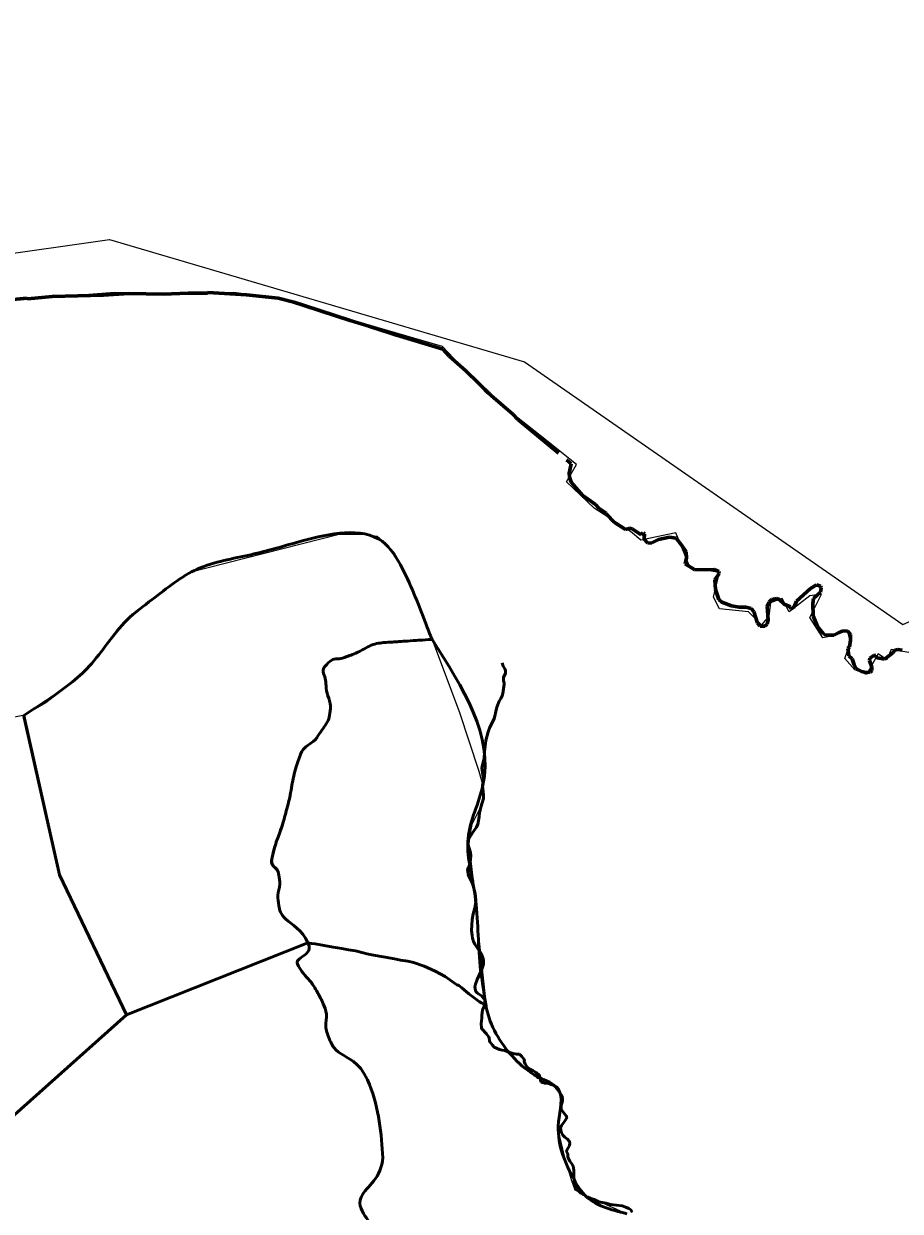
# Model space of a CAD drawing. Extents: x 553962 to 842807, y 8883888 to 9032388.
# Drawn here: x 816166 to 818165, y 9016689 to 9019397 of the extents above; entities that cross this region are included whole.
import ezdxf

# ---------------------------------------------------------------- set-up
doc = ezdxf.new("R2010")
doc.units = 0
doc.header["$LTSCALE"] = 20
doc.linetypes.add('LONG_DASH_SHORT_DASH', pattern=[9.9, 6, -1.2, 1.5, -1.2])
for name, color, linetype, lineweight in [('24', 7, 'Continuous', 25), ('27', 7, 'Continuous', 13), ('29', 7, 'Continuous', 53), ('35', 7, 'Continuous', 13), ('7', 7, 'LONG_DASH_SHORT_DASH', 60), ('8', 7, 'Continuous', 13)]:
    doc.layers.add(name, color=color, linetype=linetype, lineweight=lineweight)

msp = doc.modelspace()

# ---------------------------------------------------------------- linework, layer by layer
at = {"layer": '24', "lineweight": 53}
for points in [[(817256.75, 9017939.74), (817259.18, 9017932.33), (817262.68, 9017926.12), (817264, 9017922.45), (817263.95, 9017916.61), (817259.61, 9017906.61), (817259.6, 9017900.28), (817259.99, 9017898.1), (817261.1, 9017895.38), (817261.19, 9017891.02), (817258, 9017870.23), (817256.58, 9017864.36), (817253.95, 9017858.8), (817250.16, 9017852.67), (817244.69, 9017838.76), (817242.19, 9017828.93), (817240.23, 9017818.74), (817238.31, 9017812.9), (817234.15, 9017803.41), (817228.48, 9017793.19), (817224.47, 9017782.64), (817219.45, 9017762.61), (817216.24, 9017737.1), (817215.3, 9017721.8), (817212.3, 9017710.12), (817210.63, 9017700.27), (817210.73, 9017695.54), (817214.43, 9017674.76), (817214.37, 9017670.41), (817211.95, 9017660.2), (817211.47, 9017653.99), (817211.79, 9017647.68), (817213.32, 9017644.16), (817214.37, 9017639.79), (817214.07, 9017630.34), (817210.09, 9017618.3), (817206.33, 9017604.73), (817206.22, 9017602.93), (817205.04, 9017598.44), (817204.25, 9017588.8), (817201.34, 9017572.08), (817197.82, 9017565.46), (817189.11, 9017552.32), (817180.43, 9017538.25), (817179.34, 9017534.6), (817178.71, 9017527.16), (817184.27, 9017507.53), (817185.27, 9017501.59), (817184.33, 9017490.1), (817183.14, 9017483.72), (817181.12, 9017476.14), (817177.9, 9017468.09), (817178.01, 9017463.36), (817179.45, 9017457.42), (817187.61, 9017439.86), (817190.84, 9017431.09), (817195.07, 9017413.98), (817196.79, 9017399.59), (817196.97, 9017394.45), (817194.52, 9017381.28), (817190.57, 9017367.71), (817188.25, 9017354.54), (817187.06, 9017329.85), (817187.96, 9017318.33), (817188.95, 9017311.94)], [(817188.95, 9017311.94), (817190.97, 9017304.75), (817194.1, 9017298.32), (817206.19, 9017279.83), (817210.98, 9017271.64), (817213.5, 9017265.64), (817214.32, 9017260.09), (817213.76, 9017252.47), (817211.94, 9017244.88), (817208.88, 9017237.37), (817199.52, 9017218.12), (817195.88, 9017207.37), (817194.59, 9017200.98), (817195.74, 9017192.73), (817196.51, 9017190.7), (817199.29, 9017187.58), (817202.56, 9017184.85), (817209.41, 9017180.24), (817215.49, 9017173.26), (817217.3, 9017170.46), (817217.18, 9017166.56), (817216.22, 9017160.26), (817214.62, 9017154.7), (817212.17, 9017148.72), (817210.75, 9017141.99), (817210.25, 9017136.83), (817210.49, 9017129.65), (817208.72, 9017117.75), (817209.21, 9017107.08), (817210.3, 9017105.37), (817220.99, 9017094.06), (817226.3, 9017086.64), (817227.21, 9017084.56), (817227.74, 9017078.14), (817228.34, 9017075.57), (817234.6, 9017067.67), (817238.74, 9017063.59)], [(817238.74, 9017063.59), (817238.74, 9017063.59), (817250.77, 9017058.5), (817256.76, 9017056.73), (817263.11, 9017055.54), (817269.91, 9017052.76), (817281.47, 9017049.28), (817290.03, 9017047.32), (817296.24, 9017047.24)], [(817296.24, 9017047.24), (817301.53, 9017041.86), (817307.19, 9017035.26), (817307.53, 9017034.2), (817306.95, 9017031.16), (817307.15, 9017029.74), (817309.29, 9017025.24), (817313.54, 9017018.09), (817318.21, 9017014.23), (817327.41, 9017009.84), (817334, 9017005.72), (817341.2, 9016999.54), (817342.05, 9016997.89), (817342.68, 9016993.55), (817345.06, 9016985.69), (817345.93, 9016984.51), (817348.58, 9016982.84), (817353.76, 9016981.28), (817361.53, 9016981.36), (817368.59, 9016978.12), (817375.56, 9016976.25)], [(817375.56, 9016976.25), (817387.63, 9016960.92), (817390.98, 9016955.09), (817394.12, 9016948.11)], [(817394.12, 9016948.11), (817394.42, 9016941.22), (817391.18, 9016930.62), (817390.92, 9016925.92), (817391.27, 9016922.37), (817396.44, 9016914.31), (817402.92, 9016907), (817403.53, 9016905.17), (817403.78, 9016902.15), (817399.16, 9016893.82), (817392.27, 9016884.85), (817390.46, 9016881.85), (817390.05, 9016879.7), (817390.47, 9016874.04), (817392.34, 9016868.2), (817395.04, 9016862.83), (817399.37, 9016857.88), (817405.98, 9016853.74), (817409.83, 9016849.1), (817410.59, 9016847.51), (817410.83, 9016844.43), (817410.1, 9016839.25), (817404, 9016828.22), (817403.63, 9016825.18), (817406.32, 9016820.15), (817406.47, 9016813.03), (817406.9, 9016810.74), (817411.06, 9016803.48), (817415.69, 9016797.65), (817418.41, 9016792.13), (817419.76, 9016782.67), (817419.97, 9016768.48), (817421.06, 9016761.27), (817421.51, 9016748.65), (817426.97, 9016740.37), (817431.52, 9016735.09), (817436.4, 9016730.83), (817441.03, 9016727.47), (817452, 9016721.23), (817457.01, 9016718.94), (817466.69, 9016715.75), (817475.72, 9016711.72), (817480.74, 9016710.34), (817494.05, 9016707.88), (817504.13, 9016704.42), (817530.11, 9016701.4), (817540.32, 9016698.02), (817545.64, 9016695.62), (817549.95, 9016692.16), (817553.49, 9016687.22)]]:
    msp.add_lwpolyline(points, dxfattribs=at)
at = {"layer": '24'}
for points in [[(817256.75, 9017939.74), (817259.18, 9017932.33), (817262.68, 9017926.12), (817264, 9017922.45), (817263.95, 9017916.61), (817259.61, 9017906.61), (817259.6, 9017900.28), (817259.99, 9017898.1), (817261.1, 9017895.38), (817261.19, 9017891.02), (817258, 9017870.23), (817256.58, 9017864.36), (817253.95, 9017858.8), (817250.16, 9017852.67), (817244.69, 9017838.76), (817242.19, 9017828.93), (817240.23, 9017818.74), (817238.31, 9017812.9), (817234.15, 9017803.41), (817228.48, 9017793.19), (817224.47, 9017782.64), (817219.45, 9017762.61), (817216.24, 9017737.1), (817215.3, 9017721.8), (817212.3, 9017710.12), (817210.63, 9017700.27), (817210.73, 9017695.54), (817214.43, 9017674.76), (817214.37, 9017670.41), (817211.95, 9017660.2), (817211.47, 9017653.99), (817211.79, 9017647.68), (817213.32, 9017644.16), (817214.37, 9017639.79), (817214.07, 9017630.34), (817210.09, 9017618.3), (817206.33, 9017604.73), (817206.22, 9017602.93), (817205.04, 9017598.44), (817204.25, 9017588.8), (817201.34, 9017572.08), (817197.82, 9017565.46), (817189.11, 9017552.32), (817180.43, 9017538.25), (817179.34, 9017534.6), (817178.71, 9017527.16), (817184.27, 9017507.53), (817185.27, 9017501.59), (817184.33, 9017490.1), (817183.14, 9017483.72), (817181.12, 9017476.14), (817177.9, 9017468.09), (817178.01, 9017463.36), (817179.45, 9017457.42), (817187.61, 9017439.86), (817190.84, 9017431.09), (817195.07, 9017413.98), (817196.79, 9017399.59), (817196.97, 9017394.45), (817194.52, 9017381.28), (817190.57, 9017367.71), (817188.25, 9017354.54), (817187.06, 9017329.85), (817187.96, 9017318.33), (817188.95, 9017311.94)], [(817188.95, 9017311.94), (817190.97, 9017304.75), (817194.1, 9017298.32), (817206.19, 9017279.83), (817210.98, 9017271.64), (817213.5, 9017265.64), (817214.32, 9017260.09), (817213.76, 9017252.47), (817211.94, 9017244.88), (817208.88, 9017237.37), (817199.52, 9017218.12), (817195.88, 9017207.37), (817194.59, 9017200.98), (817195.74, 9017192.73), (817196.51, 9017190.7), (817199.29, 9017187.58), (817202.56, 9017184.85), (817209.41, 9017180.24), (817215.49, 9017173.26), (817217.3, 9017170.46), (817217.18, 9017166.56), (817216.22, 9017160.26), (817214.62, 9017154.7), (817212.17, 9017148.72), (817210.75, 9017141.99), (817210.25, 9017136.83), (817210.49, 9017129.65), (817208.72, 9017117.75), (817209.21, 9017107.08), (817210.3, 9017105.37), (817220.99, 9017094.06), (817226.3, 9017086.64), (817227.21, 9017084.56), (817227.74, 9017078.14), (817228.34, 9017075.57), (817234.6, 9017067.67), (817238.74, 9017063.59)], [(817238.74, 9017063.59), (817238.74, 9017063.59), (817250.77, 9017058.5), (817256.76, 9017056.73), (817263.11, 9017055.54), (817269.91, 9017052.76), (817281.47, 9017049.28), (817290.03, 9017047.32), (817296.24, 9017047.24)], [(817296.24, 9017047.24), (817301.53, 9017041.86), (817307.19, 9017035.26), (817307.53, 9017034.2), (817306.95, 9017031.16), (817307.15, 9017029.74), (817309.29, 9017025.24), (817313.54, 9017018.09), (817318.21, 9017014.23), (817327.41, 9017009.84), (817334, 9017005.72), (817341.2, 9016999.54), (817342.05, 9016997.89), (817342.68, 9016993.55), (817345.06, 9016985.69), (817345.93, 9016984.51), (817348.58, 9016982.84), (817353.76, 9016981.28), (817361.53, 9016981.36), (817368.59, 9016978.12), (817375.56, 9016976.25)], [(817375.56, 9016976.25), (817387.63, 9016960.92), (817390.98, 9016955.09), (817394.12, 9016948.11)], [(817394.12, 9016948.11), (817394.42, 9016941.22), (817391.18, 9016930.62), (817390.92, 9016925.92), (817391.27, 9016922.37), (817396.44, 9016914.31), (817402.92, 9016907), (817403.53, 9016905.17), (817403.78, 9016902.15), (817399.16, 9016893.82), (817392.27, 9016884.85), (817390.46, 9016881.85), (817390.05, 9016879.7), (817390.47, 9016874.04), (817392.34, 9016868.2), (817395.04, 9016862.83), (817399.37, 9016857.88), (817405.98, 9016853.74), (817409.83, 9016849.1), (817410.59, 9016847.51), (817410.83, 9016844.43), (817410.1, 9016839.25), (817404, 9016828.22), (817403.63, 9016825.18), (817406.32, 9016820.15), (817406.47, 9016813.03), (817406.9, 9016810.74), (817411.06, 9016803.48), (817415.69, 9016797.65), (817418.41, 9016792.13), (817419.76, 9016782.67), (817419.97, 9016768.48), (817421.06, 9016761.27), (817421.51, 9016748.65), (817426.97, 9016740.37), (817431.52, 9016735.09), (817436.4, 9016730.83), (817441.03, 9016727.47), (817452, 9016721.23), (817457.01, 9016718.94), (817466.69, 9016715.75), (817475.72, 9016711.72), (817480.74, 9016710.34), (817494.05, 9016707.88), (817504.13, 9016704.42), (817530.11, 9016701.4), (817540.32, 9016698.02), (817545.64, 9016695.62), (817549.95, 9016692.16), (817553.49, 9016687.22)]]:
    msp.add_lwpolyline(points, dxfattribs=at)
at = {"layer": '27'}
for points in [[(817894.96, 9018086.53), (817868.38, 9018076.56), (817865.06, 9018046.64), (817848.45, 9018026.7), (817818.55, 9018056.61), (817752.11, 9018063.26), (817738.82, 9018089.85), (817752.11, 9018146.36), (817685.67, 9018156.33), (817652.45, 9018236.1), (817572.72, 9018219.48), (817549.46, 9018239.42), (817466.41, 9018292.6), (817403.29, 9018352.43), (817426.55, 9018392.32), (817343.49, 9018458.79), (817220.58, 9018555.18), (817120.91, 9018661.54), (816744.55, 9018771.1), (816644.89, 9018784.39), (816515.32, 9018781.07), (816372.47, 9018784.39), (816246.23, 9018774.42), (816086.77, 9018761.13)], [(816144.35, 9017816.54), (816167.6, 9017821.52), (816215.77, 9017849.78), (816272.25, 9017892.99), (816326.9, 9017944.65), (816400.3, 9018037.06), (816469.03, 9018092.72), (816541.11, 9018145.94), (816885.17, 9018233.67), (816939.99, 9018233.67), (816971.55, 9018228.69), (816993.14, 9018210.41), (817009.43, 9018192.36), (817026.74, 9018160.89), (817062.63, 9018077.6), (817097.58, 9017991.3), (817158.68, 9017828.95), (817203.39, 9017692.71), (817214.07, 9017654.9), (817215.48, 9017634.68), (817203.86, 9017604.77), (817187.24, 9017571.53), (817182.26, 9017544.94), (817180.47, 9017525.36), (817184.29, 9017494.91), (817193.67, 9017416.55), (817197.13, 9017368.66), (817219.83, 9017158.1), (817227.44, 9017127.34)], [(818183.98, 9017963.55), (818144.12, 9017970.2), (818134.15, 9017946.93), (818114.22, 9017960.22), (818087.64, 9017913.69), (818061.07, 9017923.66), (818037.81, 9017950.25), (818051.1, 9017986.81), (818044.46, 9018013.41), (818017.88, 9018003.43), (817987.98, 9017996.79), (817958.08, 9018043.32), (817984.66, 9018096.5), (817958.08, 9018093.18), (817911.57, 9018056.61), (817894.96, 9018086.53)], [(817227.44, 9017127.34), (817243.56, 9017090.73), (817261.11, 9017064.09), (817286.07, 9017036.19), (817311.96, 9017014.9), (817336.13, 9016992.49), (817356.06, 9016989.16), (817372.67, 9016975.87), (817387.62, 9016964.24), (817394.27, 9016944.29), (817389.28, 9016911.05), (817385.96, 9016891.11), (817384.3, 9016872.83), (817397.59, 9016817.99), (817414.2, 9016761.48), (817422.5, 9016738.22), (817446.52, 9016725.83), (817540.8, 9016683.32)]]:
    msp.add_lwpolyline(points, dxfattribs=at)
at = {"layer": '29'}
for p, q in [((816399.98, 9017137.26), (816813.68, 9017301.72)), ((816813.68, 9017301.72), (816399.98, 9017137.26))]:
    msp.add_line(p, q, dxfattribs=at)
for points in [[(816399.98, 9017137.26), (816247.19, 9017456.35), (816165.34, 9017821.16)], [(816165.56, 9017820.17), (816247.19, 9017456.35), (816399.98, 9017137.26)], [(816994.46, 9017268.03), (816985.61, 9017269.6), (816963.33, 9017272.95), (816947.86, 9017276.4), (816942.32, 9017278.13), (816922.43, 9017282.93), (816906.21, 9017285.25), (816890.74, 9017288.44), (816871.56, 9017291.47), (816829.85, 9017299.2), (816821.98, 9017299.69), (816813.68, 9017301.72)], [(816813.68, 9017301.72), (816821.98, 9017299.69), (816829.85, 9017299.2), (816871.56, 9017291.47), (816890.74, 9017288.44), (816906.21, 9017285.25), (816922.43, 9017282.93), (816942.32, 9017278.13), (816947.86, 9017276.4), (816963.33, 9017272.95), (816985.61, 9017269.6), (816994.46, 9017268.03)], [(817164.33, 9017198.54), (817157.54, 9017204.07), (817156.08, 9017204.8), (817153.47, 9017205.28), (817126.38, 9017224.57), (817104.14, 9017237.17), (817078.44, 9017248.22), (817054.45, 9017256.33), (817041.33, 9017259.77), (817025.02, 9017262.14), (817015.27, 9017264.33), (816994.46, 9017268.03)], [(816994.46, 9017268.03), (817015.27, 9017264.33), (817025.02, 9017262.14), (817041.33, 9017259.77), (817054.45, 9017256.33), (817078.44, 9017248.22), (817104.14, 9017237.17), (817126.38, 9017224.57), (817153.47, 9017205.28), (817156.08, 9017204.8), (817157.54, 9017204.07), (817164.33, 9017198.54)], [(817219.93, 9017157.6), (817209.18, 9017164.77), (817204.96, 9017167.19), (817180.62, 9017185.27), (817164.33, 9017198.54)], [(817164.33, 9017198.54), (817180.62, 9017185.27), (817204.96, 9017167.19), (817209.18, 9017164.77), (817219.93, 9017157.6)], [(815780.03, 9016731.35), (816045.13, 9016821.17), (816399.98, 9017137.26)], [(816399.98, 9017137.26), (816045.13, 9016821.17), (815780.03, 9016731.35)]]:
    msp.add_lwpolyline(points, dxfattribs=at)
for points in [[(817096.68, 9017993.58), (817082.26, 9018029.79), (817029.49, 9018154.64), (816982.73, 9018217.14), (816800.62, 9018217.89), (816683.27, 9018186.58), (816562.1, 9018154.02), (816458.55, 9018084.5), (816400.97, 9018037.68), (816315.05, 9017932.49), (816221.64, 9017856.57), (816165.56, 9017820.17)], [(817219.93, 9017157.6), (817205.57, 9017259.16), (817193.48, 9017418.79), (817178.98, 9017539.72), (817212.82, 9017660.65), (817096.68, 9017993.58)], [(817540.91, 9016683.57), (817444.23, 9016726.86), (817417.63, 9016766.9), (817385.24, 9016892.93), (817384.88, 9016967.51), (817337.74, 9016996.54), (817284.56, 9017037.66), (817222.49, 9017145.48), (817219.93, 9017157.6)]]:
    msp.add_spline(points, degree=3, dxfattribs=at)
for points in [[(816813.68, 9017301.72), (816799.83, 9017331.43), (816752.87, 9017355.84), (816747.09, 9017387.92), (816743.36, 9017408.61), (816751.37, 9017435.79), (816747.09, 9017457.31), (816744.67, 9017469.44), (816728.67, 9017480.74), (816731.42, 9017493.13), (816738.98, 9017527.24), (816753.5, 9017561.69), (816762.76, 9017596.1), (816774.05, 9017638.1), (816779.9, 9017682.07), (816794.1, 9017723.7), (816801.99, 9017746.85), (816827.41, 9017758.88), (816841.1, 9017779.66), (816850.48, 9017793.89), (816861.02, 9017807.96), (816863.49, 9017824.43), (816866.94, 9017847.44), (816855.85, 9017870.67), (816854.54, 9017893.82), (816853.73, 9017907.92), (816844.46, 9017923.56), (816856.77, 9017936.35), (816869.99, 9017950.09), (816884.93, 9017947.94), (816899.3, 9017953.13), (816931.36, 9017964.7), (816961.65, 9017984.45), (816995.56, 9017986.71), (817006.75, 9017987.46), (817017.95, 9017988.21), (817029.14, 9017988.95), (817051.52, 9017990.44), (817073.91, 9017991.94), (817096.29, 9017993.43)], [(817096.29, 9017993.43), (817073.91, 9017991.94), (817051.52, 9017990.44), (817029.14, 9017988.95), (817017.95, 9017988.21), (817006.75, 9017987.46), (816995.56, 9017986.71), (816961.65, 9017984.45), (816931.36, 9017964.7), (816899.3, 9017953.13), (816884.93, 9017947.94), (816869.99, 9017950.09), (816856.77, 9017936.35), (816844.46, 9017923.56), (816853.73, 9017907.92), (816854.54, 9017893.82), (816855.85, 9017870.67), (816866.94, 9017847.44), (816863.49, 9017824.43), (816861.02, 9017807.96), (816850.48, 9017793.89), (816841.1, 9017779.66), (816827.41, 9017758.88), (816801.99, 9017746.85), (816794.1, 9017723.7), (816779.9, 9017682.07), (816774.05, 9017638.1), (816762.76, 9017596.1), (816753.5, 9017561.69), (816738.98, 9017527.24), (816731.42, 9017493.13)], [(816731.42, 9017493.13), (816728.67, 9017480.74), (816744.67, 9017469.44), (816747.09, 9017457.31), (816751.37, 9017435.79), (816743.36, 9017408.61), (816747.09, 9017387.92), (816752.87, 9017355.84), (816799.83, 9017331.43), (816813.68, 9017301.72)], [(816816.48, 9017293.9), (816820.08, 9017279.31), (816783.62, 9017263.47), (816791.86, 9017249.13), (816802.17, 9017231.17), (816819.29, 9017215.49), (816829.91, 9017197.64), (816836.22, 9017187.04), (816842.6, 9017175.58), (816847.82, 9017164.07), (816858.71, 9017140.03), (816851.56, 9017109.87), (816861.25, 9017085.72), (816877.24, 9017045.87), (816930.8, 9017030.95), (816949.54, 9016988.75)], [(816949.54, 9016988.75), (816930.8, 9017030.95), (816877.24, 9017045.87), (816861.25, 9017085.72), (816851.56, 9017109.87), (816858.71, 9017140.03), (816847.82, 9017164.07), (816842.6, 9017175.58), (816836.22, 9017187.04), (816829.91, 9017197.64), (816819.29, 9017215.49), (816802.17, 9017231.17), (816791.86, 9017249.13), (816783.62, 9017263.47), (816820.08, 9017279.31), (816816.48, 9017293.9)], [(816813.68, 9017301.72), (816814.88, 9017299.16), (816815.83, 9017296.55), (816816.48, 9017293.9)], [(816949.54, 9016988.75), (816974.02, 9016933.6), (816980.06, 9016876.59), (816984.09, 9016820.87)], [(816984.09, 9016820.87), (816980.06, 9016876.59), (816974.02, 9016933.6), (816949.54, 9016988.75)], [(816984.09, 9016820.87), (816987.58, 9016772.59), (816916.08, 9016724.06), (816944.6, 9016677.68), (816967.68, 9016640.15), (817024.8, 9016660.77), (817058.14, 9016638.18)], [(817058.14, 9016638.18), (817024.8, 9016660.77), (816967.68, 9016640.15), (816944.6, 9016677.68), (816916.08, 9016724.06), (816987.58, 9016772.59), (816984.09, 9016820.87)]]:
    msp.add_open_spline(points, degree=3, dxfattribs=at)
at = {"layer": '35'}
for points in [[(817894.96, 9018086.53), (817868.38, 9018076.56), (817865.06, 9018046.64), (817848.45, 9018026.7), (817818.55, 9018056.61), (817752.11, 9018063.26), (817738.82, 9018089.85), (817752.11, 9018146.36), (817685.67, 9018156.33), (817652.45, 9018236.1), (817572.72, 9018219.48), (817549.46, 9018239.42), (817466.41, 9018292.6), (817403.29, 9018352.43), (817426.55, 9018392.32), (817343.49, 9018458.79), (817220.58, 9018555.18), (817120.91, 9018661.54), (816744.55, 9018771.1), (816644.89, 9018784.39), (816515.32, 9018781.07), (816372.47, 9018784.39), (816246.23, 9018774.42), (816086.77, 9018761.13)], [(816144.35, 9017816.54), (816167.6, 9017821.52), (816215.77, 9017849.78), (816272.25, 9017892.99), (816326.9, 9017944.65), (816400.3, 9018037.06), (816469.03, 9018092.72), (816541.11, 9018145.94), (816885.17, 9018233.67), (816939.99, 9018233.67), (816971.55, 9018228.69), (816993.14, 9018210.41), (817009.43, 9018192.36), (817026.74, 9018160.89), (817062.63, 9018077.6), (817097.58, 9017991.3), (817158.68, 9017828.95), (817203.39, 9017692.71), (817214.07, 9017654.9), (817215.48, 9017634.68), (817203.86, 9017604.77), (817187.24, 9017571.53), (817182.26, 9017544.94), (817180.47, 9017525.36), (817184.29, 9017494.91), (817193.67, 9017416.55), (817197.13, 9017368.66), (817219.83, 9017158.1), (817227.44, 9017127.34)], [(818183.98, 9017963.55), (818144.12, 9017970.2), (818134.15, 9017946.93), (818114.22, 9017960.22), (818087.64, 9017913.69), (818061.07, 9017923.66), (818037.81, 9017950.25), (818051.1, 9017986.81), (818044.46, 9018013.41), (818017.88, 9018003.43), (817987.98, 9017996.79), (817958.08, 9018043.32), (817984.66, 9018096.5), (817958.08, 9018093.18), (817911.57, 9018056.61), (817894.96, 9018086.53)], [(817227.44, 9017127.34), (817243.56, 9017090.73), (817261.11, 9017064.09), (817286.07, 9017036.19), (817311.96, 9017014.9), (817336.13, 9016992.49), (817356.06, 9016989.16), (817372.67, 9016975.87), (817387.62, 9016964.24), (817394.27, 9016944.29), (817389.28, 9016911.05), (817385.96, 9016891.11), (817384.3, 9016872.83), (817397.59, 9016817.99), (817414.2, 9016761.48), (817422.5, 9016738.22), (817446.52, 9016725.83), (817540.8, 9016683.32)]]:
    msp.add_lwpolyline(points, dxfattribs=at)
at = {"layer": '7'}
for points in [[(815869.98, 9018743.72), (816172.11, 9018771.33), (816174.98, 9018769.9), (816230.08, 9018775.68), (816347.42, 9018778.63)], [(816347.42, 9018778.63), (816347.42, 9018778.63), (816405.48, 9018782.32), (816483.74, 9018781.16), (816540.33, 9018783.22), (816584.36, 9018783.03), (816585.49, 9018784.67), (816673.82, 9018779.34), (816745.79, 9018771.86), (816781.25, 9018762.4), (816804.79, 9018754.91), (816909.72, 9018720.53), (816952.66, 9018708.11), (817001.9, 9018691.61), (817015.72, 9018687.53), (817121.6, 9018655.15), (817136.01, 9018639.71), (817173.77, 9018605.79), (817231.45, 9018550.06), (817280.65, 9018507.21), (817292.42, 9018494.69), (817413.93, 9018394.13), (817409.68, 9018372.24), (817410.03, 9018363.39), (817413.77, 9018351.82), (817440.8, 9018321.33), (817469.15, 9018300.74), (817477.91, 9018292.24), (817494.17, 9018281.31), (817494.42, 9018278.74), (817512.54, 9018260.29), (817537.7, 9018244.42), (817547.78, 9018247), (817553.14, 9018245.3), (817573.94, 9018231.58), (817578.17, 9018236.25), (817581.46, 9018233.49), (817580.62, 9018222.13), (817589.21, 9018212.92), (817598.2, 9018213.98), (817613.43, 9018221.05), (817638.01, 9018226.83), (817653.18, 9018224.29), (817666.52, 9018207.87), (817675.92, 9018193.39), (817677.1, 9018179.3), (817674.37, 9018166.01), (817695.72, 9018152.12), (817740.52, 9018153.07), (817750.65, 9018148.16), (817751.31, 9018144.03), (817741.91, 9018129.47), (817743.27, 9018107.36), (817751.1, 9018084.72), (817757.39, 9018078.41), (817779.73, 9018069.8), (817796.98, 9018066.67), (817812.3, 9018067.06), (817824.52, 9018063.91), (817830.79, 9018057.26), (817838.89, 9018030.11), (817845.32, 9018023.46), (817855.47, 9018023.46), (817860.99, 9018028.54), (817862.95, 9018037.9), (817861, 9018068.45), (817865.32, 9018078.23), (817871.56, 9018084.08), (817882.95, 9018086.83), (817888.41, 9018084.5), (817899.81, 9018073.54), (817914.5, 9018067.46), (817915.31, 9018062.02), (817922.34, 9018067.48), (817928.26, 9018080.8), (817960.21, 9018109.72), (817973.75, 9018117.66), (817982.94, 9018114.47), (817984.24, 9018111.16), (817982.61, 9018100.8), (817966.76, 9018086.5), (817965.18, 9018075.55), (817965.97, 9018047.38), (817975.95, 9018022.96), (817989.68, 9018006.1), (817994.81, 9018002.97), (818013.2, 9018003.37), (818030.46, 9018012.35), (818043.88, 9018013.2), (818051.16, 9018004.41), (818051.17, 9017991.35), (818049.02, 9017976.58), (818044.92, 9017972.81), (818047.27, 9017955.63), (818055.24, 9017948.88), (818059.32, 9017935.38), (818064.06, 9017926.78)], [(818064.06, 9017926.78), (818076.45, 9017920.38), (818076.45, 9017920.38), (818087.17, 9017918.23), (818096.02, 9017918.82), (818099.64, 9017922.54), (818100.06, 9017930.04), (818094.72, 9017945.44), (818095.13, 9017950.33), (818103.94, 9017956.63), (818108.63, 9017957.45), (818108.69, 9017951.89), (818128.44, 9017948.57), (818146.75, 9017962.16), (818152.45, 9017968.74), (818159.31, 9017970.51), (818168.72, 9017968.95)], [(818064.06, 9017926.78), (818076.45, 9017920.38), (818076.45, 9017920.38), (818087.17, 9017918.23), (818096.02, 9017918.82), (818099.64, 9017922.54), (818100.06, 9017930.04), (818094.72, 9017945.44), (818095.13, 9017950.33), (818103.94, 9017956.63), (818108.63, 9017957.45), (818108.69, 9017951.89), (818128.44, 9017948.57), (818146.75, 9017962.16), (818152.45, 9017968.74), (818159.31, 9017970.51), (818168.72, 9017968.95)]]:
    msp.add_lwpolyline(points, dxfattribs=at)
at = {"layer": '8'}
msp.add_lwpolyline([(806133.16, 9022695.56), (806529.04, 9021665.75), (807783.76, 9022273.72), (808229.19, 9022162.3), (808605.03, 9021591.29), (810067.64, 9020902.94), (810762.61, 9020170.73), (811277.64, 9019376.89), (812732.78, 9019072.01), (813178.21, 9018626.34), (814263.96, 9017567.88), (814695.48, 9018668.12), (816360.77, 9018905.19), (817307.32, 9018626.64), (818170.35, 9018027.78), (818904.32, 9018347.81), (819687.62, 9019281.22), (820049.54, 9019406.56), (820856.89, 9019128.02), (821753.47, 9020839.15)], dxfattribs=at)

doc.saveas('drawing.dxf')
